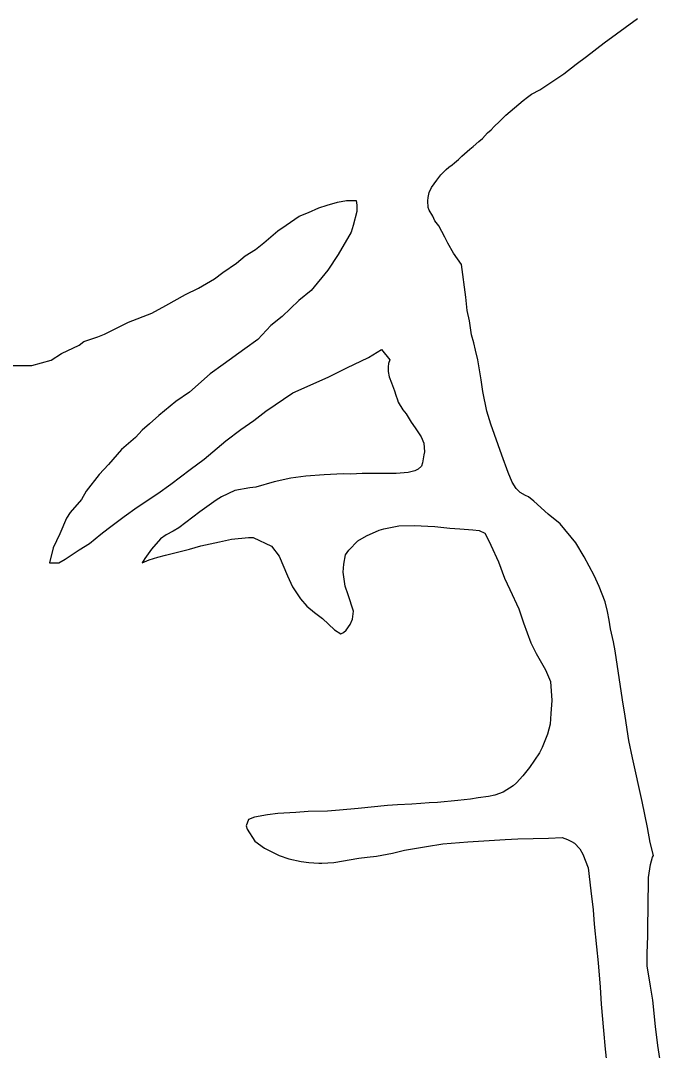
# Model space of a CAD drawing. Extents: x 3355724 to 3393621, y 594744 to 620174.
# Drawn here: x 3387648 to 3388381, y 608621 to 609797 of the extents above; entities that cross this region are included whole.
import ezdxf

# ---------------------------------------------------------------- set-up
doc = ezdxf.new("R2010")
doc.units = 0
doc.layers.add('V-SITE-VEGE', color=7, linetype='Continuous')

msp = doc.modelspace()

# ---------------------------------------------------------------- linework, layer by layer
at = {"layer": 'V-SITE-VEGE'}
for p, q in [((3388314.6, 609771.7), (3388352.4, 609799.4)), ((3388294.5, 609756.2), (3388314.6, 609771.7)), ((3388282.4, 609747.2), (3388294.5, 609756.2)), ((3388268.4, 609736.4), (3388282.4, 609747.2)), ((3388250.1, 609724.2), (3388256, 609727.8)), ((3388256, 609727.8), (3388268.4, 609736.4)), ((3388231.4, 609713.1), (3388241, 609718.1)), ((3388241, 609718.1), (3388250.1, 609724.2)), ((3388202.1, 609689), (3388221.9, 609705.9)), ((3388221.9, 609705.9), (3388227, 609709.8)), ((3388227, 609709.8), (3388231.4, 609713.1)), ((3388188.9, 609676.3), (3388194.8, 609681.7)), ((3388194.8, 609681.7), (3388202.1, 609689)), ((3388175.6, 609662.6), (3388181.2, 609668.8)), ((3388181.2, 609668.8), (3388185.6, 609672.4)), ((3388185.6, 609672.4), (3388188.9, 609676.3)), ((3388165, 609653.3), (3388171.2, 609659)), ((3388171.2, 609659), (3388175.6, 609662.6)), ((3388151.8, 609642.1), (3388161, 609650.4)), ((3388161, 609650.4), (3388165, 609653.3)), ((3388141.1, 609632.4), (3388143.7, 609634.5)), ((3388143.7, 609634.5), (3388148.1, 609638.5)), ((3388148.1, 609638.5), (3388151.8, 609642.1)), ((3388127.9, 609620.8), (3388134.2, 609627)), ((3388134.2, 609627), (3388137.1, 609629.5)), ((3388137.1, 609629.5), (3388141.1, 609632.4)), ((3388117.2, 609606.4), (3388123.5, 609615)), ((3388123.5, 609615), (3388127.9, 609620.8)), ((3388113.5, 609595.1), (3388114.6, 609600.9)), ((3388114.6, 609600.9), (3388117.2, 609606.4)), ((3387988.5, 609583.3), (3387998.1, 609586.4)), ((3387998.1, 609586.4), (3388009.8, 609589.6)), ((3388009.8, 609589.6), (3388020.4, 609591.6)), ((3388020.4, 609591.6), (3388031.1, 609591.6)), ((3388031.1, 609591.6), (3388032.1, 609586.3)), ((3388032.1, 609586.3), (3388032.1, 609578.9)), ((3388113.1, 609591.1), (3388113.5, 609595.1)), ((3388113.4, 609583.5), (3388113.1, 609591.1)), ((3387966.2, 609573.8), (3387976.8, 609578)), ((3387976.8, 609578), (3387988.5, 609583.3)), ((3388032.1, 609578.9), (3388027.7, 609563)), ((3388114.5, 609580.5), (3388113.4, 609583.5)), ((3388118.8, 609573.6), (3388114.5, 609580.5)), ((3387941.7, 609556.9), (3387951.3, 609563.3)), ((3387951.3, 609563.3), (3387966.2, 609573.8)), ((3388027.7, 609563), (3388025.6, 609555.5)), ((3388121.3, 609568.5), (3388118.8, 609573.6)), ((3388125.6, 609562.6), (3388121.3, 609568.5)), ((3388132.4, 609549.8), (3388125.6, 609562.6)), ((3387925.7, 609543.2), (3387941.7, 609556.9)), ((3388025.6, 609555.5), (3388010.6, 609530.1)), ((3387916.2, 609535.8), (3387925.7, 609543.2)), ((3388136, 609542.8), (3388132.4, 609549.8)), ((3388142.4, 609531.5), (3388136, 609542.8)), ((3387894.8, 609520), (3387904.4, 609528.4)), ((3387904.4, 609528.4), (3387916.2, 609535.8)), ((3388010.6, 609530.1), (3387998.9, 609512.1)), ((3388151.4, 609518.7), (3388142.4, 609531.5)), ((3387878.9, 609509.4), (3387894.8, 609520)), ((3388156.5, 609481.1), (3388151.4, 609518.7)), ((3387869.3, 609502), (3387878.9, 609509.4)), ((3387998.9, 609512.1), (3387979.7, 609488.8)), ((3387851.2, 609491.5), (3387869.3, 609502)), ((3387814, 609471.5), (3387836.3, 609484.1)), ((3387836.3, 609484.1), (3387851.2, 609491.5)), ((3387979.7, 609488.8), (3387965.8, 609477.2)), ((3388158.2, 609465.8), (3388156.5, 609481.1)), ((3387798, 609463.1), (3387814, 609471.5)), ((3387965.8, 609477.2), (3387946.6, 609459.2)), ((3387771.4, 609452.5), (3387798, 609463.1)), ((3387946.6, 609459.2), (3387933.8, 609448.7)), ((3388160.6, 609454.1), (3388158.2, 609465.8)), ((3387743.7, 609438.9), (3387771.4, 609452.5)), ((3387933.8, 609448.7), (3387918.9, 609432.8)), ((3388163, 609438.1), (3388160.6, 609454.1)), ((3387720.3, 609430.5), (3387736.3, 609435.7)), ((3387736.3, 609435.7), (3387743.7, 609438.9)), ((3388165.5, 609429), (3388163, 609438.1)), ((3387694.8, 609416.8), (3387715, 609426.2)), ((3387715, 609426.2), (3387720.3, 609430.5)), ((3387904, 609422.3), (3387879.5, 609404.3)), ((3387918.9, 609432.8), (3387904, 609422.3)), ((3388045.2, 609412.1), (3388060.1, 609421.6)), ((3388060.1, 609421.6), (3388069.6, 609409.5)), ((3388167.6, 609420.6), (3388165.5, 609429)), ((3387660.8, 609403.1), (3387683.1, 609409.4)), ((3387683.1, 609409.4), (3387694.8, 609416.8)), ((3388020.7, 609400.5), (3388045.2, 609412.1)), ((3388069.6, 609409.5), (3388068.1, 609405.5)), ((3388170.1, 609409.6), (3388167.6, 609420.6)), ((3388174.2, 609386.7), (3388170.1, 609409.6)), ((3387635.3, 609403.2), (3387660.8, 609403.1)), ((3387879.5, 609404.3), (3387864.6, 609393.8)), ((3387999.4, 609390), (3388020.7, 609400.5)), ((3388068.1, 609405.5), (3388067.7, 609401.5)), ((3388067.7, 609401.5), (3388068, 609396.4)), ((3387864.6, 609393.8), (3387841.1, 609372.6)), ((3387959, 609372.1), (3387999.4, 609390)), ((3388068, 609396.4), (3388069, 609390.2)), ((3388069, 609390.2), (3388071.5, 609383.2)), ((3388175.9, 609373.6), (3388174.2, 609386.7)), ((3388071.5, 609383.2), (3388075.1, 609374.1)), ((3388075.1, 609374.1), (3388076.5, 609369.4)), ((3387841.1, 609372.6), (3387825.2, 609362.1)), ((3387928.1, 609351), (3387959, 609372.1)), ((3388076.5, 609369.4), (3388078.6, 609363.9)), ((3388078.6, 609363.9), (3388079.3, 609361.3)), ((3388180.4, 609350.9), (3388175.9, 609373.6)), ((3387825.2, 609362.1), (3387806, 609346.2)), ((3387914.3, 609340.5), (3387928.1, 609351)), ((3388079.3, 609361.3), (3388084.7, 609352.5)), ((3388084.7, 609352.5), (3388088.3, 609347.8)), ((3388185, 609336), (3388180.4, 609350.9)), ((3387806, 609346.2), (3387795.3, 609336.7)), ((3387899.4, 609329.9), (3387914.3, 609340.5)), ((3388088.3, 609347.8), (3388094, 609338.3)), ((3387786.8, 609329.3), (3387779.3, 609320.9)), ((3387795.3, 609336.7), (3387786.8, 609329.3)), ((3387882.3, 609317.2), (3387899.4, 609329.9)), ((3388094, 609338.3), (3388098.7, 609332)), ((3388098.7, 609332), (3388105.5, 609321.8)), ((3388197.5, 609300.9), (3388185, 609336)), ((3387779.3, 609320.9), (3387763.4, 609307.1)), ((3387857.8, 609296.1), (3387882.3, 609317.2)), ((3388105.5, 609321.8), (3388108.4, 609314.5)), ((3387763.4, 609307.1), (3387748.4, 609290.2)), ((3388108.4, 609314.5), (3388109.4, 609304.6)), ((3388109.4, 609304.6), (3388108.6, 609301)), ((3387841.8, 609284.5), (3387857.8, 609296.1)), ((3388107.1, 609291.9), (3388106, 609288.3)), ((3388108.6, 609301), (3388107.1, 609291.9)), ((3388204.9, 609280.8), (3388197.5, 609300.9)), ((3387748.4, 609290.2), (3387737.8, 609278.6)), ((3387819.5, 609267.6), (3387841.8, 609284.5)), ((3388090.6, 609280.8), (3388076.8, 609279.8)), ((3388098.3, 609282.9), (3388090.6, 609280.8)), ((3388101.9, 609284.7), (3388098.3, 609282.9)), ((3388106, 609288.3), (3388101.9, 609284.7)), ((3388209.6, 609269.8), (3388204.9, 609280.8)), ((3387737.8, 609278.6), (3387722.8, 609259.5)), ((3387937.6, 609270.1), (3387916.8, 609264.1)), ((3387956.6, 609274.3), (3387937.6, 609270.1)), ((3387973.7, 609276.7), (3387956.6, 609274.3)), ((3387994.8, 609278.4), (3387973.7, 609276.7)), ((3388016.3, 609279.3), (3387994.8, 609278.4)), ((3388025.1, 609279.2), (3388016.3, 609279.3)), ((3388038.2, 609279.8), (3388025.1, 609279.2)), ((3388062.9, 609279.6), (3388038.2, 609279.8)), ((3388071.7, 609279.8), (3388062.9, 609279.6)), ((3388076.8, 609279.8), (3388071.7, 609279.8)), ((3388214.2, 609262.5), (3388209.6, 609269.8)), ((3387722.8, 609259.5), (3387717.5, 609250)), ((3387781.1, 609241.2), (3387804.6, 609257.1)), ((3387804.6, 609257.1), (3387819.5, 609267.6)), ((3387892.7, 609260.4), (3387877.4, 609253.2)), ((3387909.9, 609263.5), (3387892.7, 609260.4)), ((3387916.8, 609264.1), (3387909.9, 609263.5)), ((3388218.5, 609258.1), (3388214.2, 609262.5)), ((3388224.7, 609254.8), (3388218.5, 609258.1)), ((3387717.5, 609250), (3387704.7, 609235.2)), ((3387871.5, 609249.3), (3387852.8, 609236)), ((3387877.4, 609253.2), (3387871.5, 609249.3)), ((3388228, 609253.3), (3388224.7, 609254.8)), ((3388234.1, 609248.1), (3388228, 609253.3)), ((3388250.7, 609233.4), (3388234.1, 609248.1)), ((3387704.7, 609235.2), (3387700.4, 609228.8)), ((3387766.2, 609230.7), (3387781.1, 609241.2)), ((3387852.8, 609236), (3387828.6, 609217.6)), ((3388264.1, 609222.4), (3388250.7, 609233.4)), ((3387700.4, 609228.8), (3387692.9, 609210.8)), ((3387748.1, 609216.9), (3387766.2, 609230.7)), ((3388282.1, 609200.7), (3388264.1, 609222.4)), ((3387692.9, 609210.8), (3387685.4, 609194.9)), ((3387726.8, 609200), (3387739.6, 609210.6)), ((3387739.6, 609210.6), (3387748.1, 609216.9)), ((3387814.4, 609209.7), (3387807.8, 609205.1)), ((3387822.4, 609214), (3387814.4, 609209.7)), ((3387828.6, 609217.6), (3387822.4, 609214)), ((3388043, 609208.7), (3388057.6, 609215.2)), ((3388057.6, 609215.2), (3388062.7, 609216.6)), ((3388062.7, 609216.6), (3388080.2, 609220.1)), ((3388080.2, 609220.1), (3388097.7, 609220.3)), ((3388097.7, 609220.3), (3388121, 609219.3)), ((3388121, 609219.3), (3388138.1, 609217.3)), ((3388138.1, 609217.3), (3388149.7, 609216.5)), ((3388149.7, 609216.5), (3388164.6, 609215.6)), ((3388164.6, 609215.6), (3388171.9, 609214.5)), ((3388171.9, 609214.5), (3388178.1, 609211.5)), ((3388178.1, 609211.5), (3388180.6, 609207.5)), ((3387715.1, 609192.7), (3387726.8, 609200)), ((3387807.8, 609205.1), (3387797.5, 609193.2)), ((3387853.9, 609197), (3387875.1, 609201.9)), ((3387875.1, 609201.9), (3387888.9, 609204.7)), ((3387888.9, 609204.7), (3387908.3, 609206.7)), ((3387908.3, 609206.7), (3387913.7, 609206.7)), ((3387913.7, 609206.7), (3387934.7, 609196.6)), ((3388022.8, 609192.2), (3388033.1, 609203)), ((3388033.1, 609203), (3388043, 609208.7)), ((3388180.6, 609207.5), (3388185.2, 609198)), ((3388185.2, 609198), (3388193.8, 609179)), ((3388291.8, 609184.6), (3388282.1, 609200.7)), ((3387685.4, 609194.9), (3387681.1, 609177.9)), ((3387699.1, 609182.1), (3387715.1, 609192.7)), ((3387797.5, 609193.2), (3387790.1, 609182.7)), ((3387804.7, 609184.3), (3387813.4, 609186.5)), ((3387813.4, 609186.5), (3387840.8, 609193.5)), ((3387840.8, 609193.5), (3387853.9, 609197)), ((3387934.7, 609196.6), (3387943.4, 609185.3)), ((3388017.2, 609176.2), (3388019.1, 609186.8)), ((3388019.1, 609186.8), (3388022.8, 609192.2)), ((3387681.1, 609177.9), (3387691.7, 609177.9)), ((3387691.7, 609177.9), (3387699.1, 609182.1)), ((3387790.1, 609182.7), (3387786.8, 609177.6)), ((3387786.8, 609177.6), (3387794.8, 609181.2)), ((3387794.8, 609181.2), (3387804.7, 609184.3)), ((3387943.4, 609185.3), (3387953, 609163)), ((3388016.4, 609167.1), (3388017.2, 609176.2)), ((3388193.8, 609179), (3388200.5, 609160.3)), ((3388303.2, 609163.4), (3388291.8, 609184.6)), ((3387953, 609163), (3387958.7, 609150.5)), ((3388018.8, 609151.1), (3388016.4, 609167.1)), ((3388308.9, 609150.6), (3388303.2, 609163.4)), ((3388022, 609141.2), (3388018.8, 609151.1)), ((3388200.5, 609160.3), (3388206.6, 609147.2)), ((3388315.7, 609133.1), (3388308.9, 609150.6)), ((3387958.7, 609150.5), (3387967.7, 609136.6)), ((3388028.4, 609122.6), (3388022, 609141.2)), ((3388206.6, 609147.2), (3388217, 609125.2)), ((3387967.7, 609136.6), (3387974.9, 609128.2)), ((3387974.9, 609128.2), (3387983.6, 609121.2)), ((3388318.5, 609122.1), (3388315.7, 609133.1)), ((3387983.6, 609121.2), (3387993, 609114.2)), ((3388027.2, 609113.5), (3388028.4, 609122.6)), ((3388217, 609125.2), (3388222.3, 609109.2)), ((3388320.2, 609112.3), (3388318.5, 609122.1)), ((3387993, 609114.2), (3388006.7, 609101.3)), ((3388019.8, 609100.8), (3388024.6, 609107.3)), ((3388024.6, 609107.3), (3388027.2, 609113.5)), ((3388222.3, 609109.2), (3388230.8, 609086.5)), ((3388321.6, 609102.4), (3388320.2, 609112.3)), ((3388006.7, 609101.3), (3388013.9, 609096.5)), ((3388013.9, 609096.5), (3388016.9, 609098)), ((3388016.9, 609098), (3388019.8, 609100.8)), ((3388325.1, 609087.5), (3388321.6, 609102.4)), ((3388230.8, 609086.5), (3388236.9, 609074.1)), ((3388327.2, 609077.3), (3388325.1, 609087.5)), ((3388236.9, 609074.1), (3388247.6, 609055.4)), ((3388335.4, 609021.1), (3388327.2, 609077.3)), ((3388247.6, 609055.4), (3388253.3, 609042.3)), ((3388253.3, 609042.3), (3388254.6, 609020.4)), ((3388254.6, 609020.4), (3388253.7, 609005.5)), ((3388338.5, 609002.5), (3388335.4, 609021.1)), ((3388253.7, 609005.5), (3388252.9, 608993.5)), ((3388342.7, 608974.8), (3388338.5, 609002.5)), ((3388252.9, 608993.5), (3388249.9, 608981.9)), ((3388249.9, 608981.9), (3388243.6, 608967)), ((3388346.8, 608955.1), (3388342.7, 608974.8)), ((3388243.6, 608967), (3388240.6, 608960.8)), ((3388240.6, 608960.8), (3388229.1, 608943.8)), ((3388358, 608905.2), (3388346.8, 608955.1)), ((3388229.1, 608943.8), (3388221.8, 608934.4)), ((3388221.8, 608934.4), (3388214.4, 608926.5)), ((3388199, 608915.7), (3388189.5, 608912.2)), ((3388210.4, 608922.9), (3388199, 608915.7)), ((3388214.4, 608926.5), (3388210.4, 608922.9)), ((3388114.8, 608903.7), (3388105, 608902.7)), ((3388124.3, 608904), (3388114.8, 608903.7)), ((3388147.3, 608906.3), (3388124.3, 608904)), ((3388161.8, 608907.7), (3388147.3, 608906.3)), ((3388170.6, 608909.4), (3388161.8, 608907.7)), ((3388182.6, 608910.8), (3388170.6, 608909.4)), ((3388189.5, 608912.2), (3388182.6, 608910.8)), ((3388364, 608875.6), (3388358, 608905.2)), ((3387962.5, 608892.7), (3387941.8, 608891.5)), ((3387976.4, 608893.7), (3387962.5, 608892.7)), ((3387998.6, 608894.2), (3387976.4, 608893.7)), ((3388012.4, 608895.2), (3387998.6, 608894.2)), ((3388033.6, 608897.2), (3388012.4, 608895.2)), ((3388067.1, 608900.5), (3388033.6, 608897.2)), ((3388078.4, 608901.5), (3388067.1, 608900.5)), ((3388094.8, 608902.1), (3388078.4, 608901.5)), ((3388105, 608902.7), (3388094.8, 608902.1)), ((3387908.2, 608884.5), (3387905.6, 608877.2)), ((3387915.2, 608887.4), (3387908.2, 608884.5)), ((3387930.1, 608889.8), (3387915.2, 608887.4)), ((3387941.8, 608891.5), (3387930.1, 608889.8)), ((3387905.6, 608877.2), (3387906.7, 608873.6)), ((3387906.7, 608873.6), (3387915.6, 608859.7)), ((3388367.1, 608858.5), (3388364, 608875.6)), ((3387915.6, 608859.7), (3387926.5, 608851.9)), ((3388111.5, 608853.9), (3388130.1, 608856.6)), ((3388130.1, 608856.6), (3388158.8, 608858.9)), ((3388158.8, 608858.9), (3388201.5, 608861.8)), ((3388201.5, 608861.8), (3388216, 608862.4)), ((3388216, 608862.4), (3388251, 608863.2)), ((3388251, 608863.2), (3388266.6, 608864.1)), ((3388266.6, 608864.1), (3388272.8, 608861.9)), ((3388272.8, 608861.9), (3388277.2, 608859.3)), ((3388277.2, 608859.3), (3388280.8, 608857.4)), ((3388280.8, 608857.4), (3388286.9, 608851.2)), ((3388370.9, 608843.5), (3388367.1, 608858.5)), ((3387926.5, 608851.9), (3387943.5, 608843.4)), ((3388054.6, 608842.8), (3388072.8, 608846.2)), ((3388072.8, 608846.2), (3388086.3, 608849.4)), ((3388086.3, 608849.4), (3388111.5, 608853.9)), ((3388286.9, 608851.2), (3388290.1, 608845)), ((3388290.1, 608845), (3388296.2, 608829.3)), ((3387943.5, 608843.4), (3387954.4, 608839.7)), ((3387954.4, 608839.7), (3387968.6, 608836.6)), ((3387968.6, 608836.6), (3387977.3, 608835.5)), ((3387977.3, 608835.5), (3387988.6, 608834.6)), ((3387988.6, 608834.6), (3387991.9, 608834.6)), ((3387991.9, 608834.6), (3388005.7, 608835.6)), ((3388005.7, 608835.6), (3388034.5, 608840.4)), ((3388034.5, 608840.4), (3388044, 608841.4)), ((3388044, 608841.4), (3388054.6, 608842.8)), ((3388365.3, 608818.4), (3388367.6, 608833.3)), ((3388367.6, 608833.3), (3388369.8, 608841.7)), ((3388369.8, 608841.7), (3388370.9, 608843.5)), ((3388296.2, 608829.3), (3388299.2, 608803)), ((3388364.9, 608783.5), (3388365.3, 608818.4)), ((3388299.2, 608803), (3388301.9, 608781.5)), ((3388301.9, 608781.5), (3388303.2, 608765.1)), ((3388364.4, 608762.7), (3388364.9, 608783.5)), ((3388303.2, 608765.1), (3388305.6, 608739.3)), ((3388364.3, 608751.5), (3388364.4, 608762.7)), ((3388363.7, 608731.8), (3388364.3, 608751.5)), ((3388305.6, 608739.3), (3388307.6, 608721)), ((3388363.6, 608717.6), (3388363.7, 608731.8)), ((3388307.6, 608721), (3388309.9, 608693)), ((3388367.4, 608694.3), (3388363.6, 608717.6)), ((3388309.9, 608693), (3388311.1, 608673.7)), ((3388370.2, 608678.2), (3388367.4, 608694.3)), ((3388311.1, 608673.7), (3388313.8, 608643.4)), ((3388373.2, 608648.3), (3388370.2, 608678.2)), ((3388375.9, 608626.5), (3388373.2, 608648.3)), ((3388313.8, 608643.4), (3388315.8, 608622.3)), ((3388315.8, 608622.3), (3388319.1, 608589.9)), ((3388381, 608591.8), (3388375.9, 608626.5))]:
    msp.add_line(p, q, dxfattribs=at)

doc.saveas('drawing.dxf')
